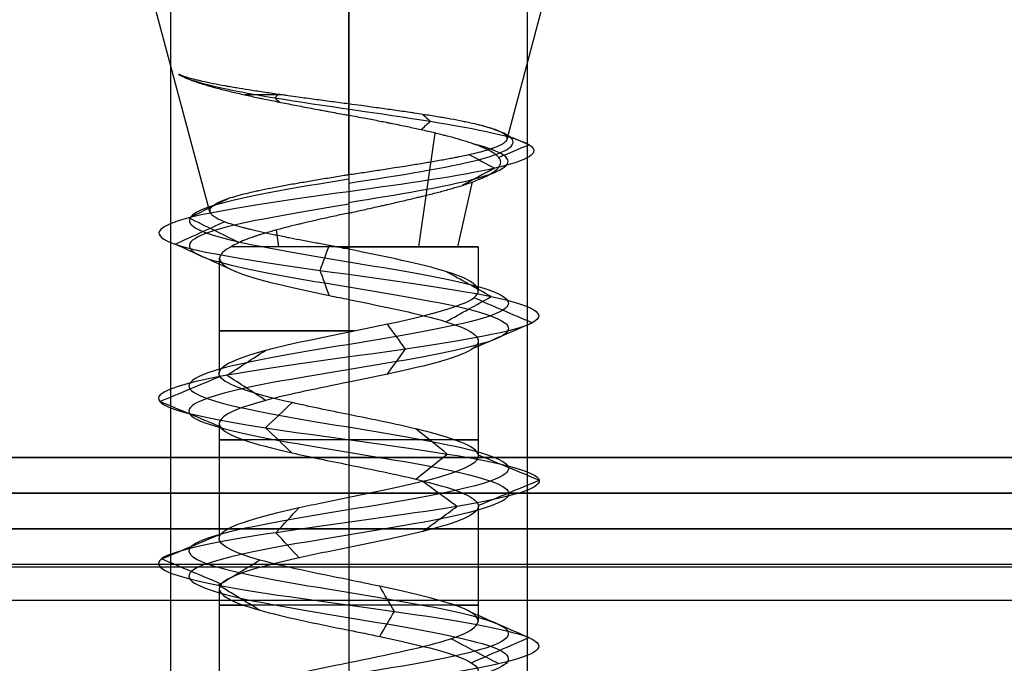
# Model space of a CAD drawing. Header units: millimetres. Extents: x -429 to 422, y -262 to 259.
# Tile 492 of 656: x 232 to 246, y 193 to 202. Entities that reach past the tile are written whole.
import ezdxf

# ---------------------------------------------------------------- set-up
doc = ezdxf.new("R2010")
doc.units = ezdxf.units.MM
doc.layers.add('Default', color=7, linetype='Continuous', true_color=0x000000)

msp = doc.modelspace()

# ---------------------------------------------------------------- linework, layer by layer
at = {"layer": 'Default', "color": 9, "true_color": 0xbebcba}
for p, q in [((234.926, 199.511, 880.822), (234.168, 202.338, 880.822)), ((236.873, 201.024, 883.175), (236.873, 202.338, 883.527)), ((236.873, 200.034, 878.735), (236.873, 202.338, 878.118)), ((239.092, 200.528, 880.822), (239.577, 202.338, 880.822)), ((237.853, 199.021, 882.351), (238.083, 200.616, 882.711)), ((238.401, 199.021, 879.842), (238.606, 199.93, 879.711)), ((235.893, 199.021, 879.293), (235.859, 199.257, 879.24)), ((236.873, 199.021, 879.006), (236.873, 197.829, 879.006)), ((238.688, 199.021, 880.822), (238.688, 198.408, 880.822)), ((235.057, 198.862, 880.822), (235.057, 197.247, 880.822)), ((238.688, 197.702, 880.822), (238.688, 196.089, 880.822)), ((236.873, 197.123, 879.008), (236.873, 195.51, 879.01)), ((235.057, 196.544, 880.822), (235.057, 194.932, 880.822)), ((238.688, 195.385, 880.822), (238.688, 193.771, 880.822)), ((236.873, 194.806, 879.01), (236.873, 193.192, 879.003)), ((235.057, 194.227, 880.822), (235.057, 192.612, 880.822))]:
    msp.add_line(p, q, dxfattribs=at)
at = {"layer": 'Default'}
for p, q in [((420.873, 195.065, 772.822), (-427.127, 195.065, 772.822)), ((-427.127, 195.065, 1342.822), (420.873, 195.065, 1342.822)), ((420.873, 195.065, 1057.822), (-427.127, 195.065, 1057.822)), ((79.373, 195.065, 880.822), (234.373, 195.065, 880.822)), ((239.373, 195.065, 880.822), (394.373, 195.065, 880.822)), ((420.873, 194.565, 885.322), (-427.127, 194.565, 885.322))]:
    msp.add_line(p, q, dxfattribs=at)
at = {"layer": 'Default', "color": 9, "true_color": 0xbebcba, "extrusion": (0, -1, 0)}
msp.add_arc((236.873, 880.822, -201.152), 2.387, 113.1162, 127.6841, dxfattribs=at)
at = {"layer": 'Default', "color": 9, "true_color": 0xbebcba, "extrusion": (0, 1, 0)}
for centre, start, end in [((-236.873, 880.822, 199.021), 180, 335.3238), ((-236.873, 880.822, 199.021), 84.6762, 90), ((-236.873, 880.822, 199.021), 90, 180), ((-236.873, 880.822, 197.845), 267.4438, 90), ((-236.873, 880.822, 196.317), 270, 35.2408), ((-236.873, 880.822, 196.317), 144.5768, 270), ((-236.873, 880.822, 193.999), 270, 35.4846), ((-236.873, 880.822, 193.999), 144.6945, 270)]:
    msp.add_arc(centre, 1.816, start, end, dxfattribs=at)
at = {"layer": 'Default'}
for points in [[(234.373, 208.065, 880.822), (234.373, 201.565, 880.822), (234.373, 195.065, 880.822)], [(236.873, 208.065, 883.322), (236.873, 201.565, 883.322), (236.873, 195.065, 883.322)], [(236.873, 208.065, 878.322), (236.873, 201.565, 878.322), (236.873, 195.065, 878.322)], [(239.373, 208.065, 880.822), (239.373, 201.565, 880.822), (239.373, 195.065, 880.822)], [(-427.127, 196.065, 1343.822), (-3.127, 196.065, 1343.822), (420.873, 196.065, 1343.822)], [(420.873, 196.065, 771.822), (-3.127, 196.065, 771.822), (-427.127, 196.065, 771.822)], [(-427.127, 195.565, 1343.322), (-3.127, 195.565, 1343.322), (420.873, 195.565, 1343.322)], [(420.873, 195.565, 772.322), (-3.127, 195.565, 772.322), (-427.127, 195.565, 772.322)], [(420.873, 195.065, 884.822), (-3.127, 195.065, 884.822), (-427.127, 195.065, 884.822)], [(-427.127, 195.065, 876.822), (-3.127, 195.065, 876.822), (420.873, 195.065, 876.822)], [(411.873, 195.065, 771.822), (-3.127, 195.065, 771.822), (-418.127, 195.065, 771.822)], [(411.873, 195.065, 780.822), (-3.127, 195.065, 780.822), (-418.127, 195.065, 780.822)], [(411.873, 195.065, 780.822), (-3.127, 195.065, 780.822), (-418.127, 195.065, 780.822)], [(411.873, 195.065, 873.822), (-3.127, 195.065, 873.822), (-418.127, 195.065, 873.822)], [(411.873, 195.065, 827.322), (-3.127, 195.065, 827.322), (-418.127, 195.065, 827.322)], [(286.423, 195.065, 776.322), (207.127, 195.065, 776.322), (127.831, 195.065, 776.322)], [(234.373, 195.065, 880.822), (234.373, 172.565, 880.822), (234.373, 150.065, 880.822)], [(236.873, 195.065, 883.322), (236.873, 172.565, 883.322), (236.873, 150.065, 883.322)], [(236.873, 195.065, 878.322), (236.873, 172.565, 878.322), (236.873, 150.065, 878.322)], [(239.373, 195.065, 880.822), (239.373, 172.565, 880.822), (239.373, 150.065, 880.822)], [(411.873, 194.531, 771.822), (-3.127, 194.531, 771.822), (-418.127, 194.531, 771.822)], [(411.873, 194.531, 780.822), (-3.127, 194.531, 780.822), (-418.127, 194.531, 780.822)], [(-427.127, 194.065, 885.822), (-3.127, 194.065, 885.822), (420.873, 194.065, 885.822)]]:
    msp.add_open_spline(points, degree=2, dxfattribs=at)
at = {"layer": 'Default', "color": 9, "true_color": 0xbebcba}
for points, knots in [([(234.487, 201.439, 881.438), (234.51, 201.426, 881.513), (234.537, 201.412, 881.586), (234.567, 201.398, 881.659), (234.599, 201.383, 881.733), (234.634, 201.369, 881.806), (234.673, 201.355, 881.877), (234.712, 201.34, 881.949), (234.755, 201.325, 882.019), (234.801, 201.311, 882.086), (234.835, 201.3, 882.136), (234.87, 201.289, 882.184), (234.907, 201.279, 882.231), (234.92, 201.275, 882.246), (234.932, 201.271, 882.262), (234.945, 201.268, 882.278), (234.953, 201.266, 882.287), (234.961, 201.263, 882.296), (234.969, 201.261, 882.305), (235.021, 201.247, 882.366), (235.076, 201.232, 882.425), (235.134, 201.218, 882.48), (235.192, 201.203, 882.536), (235.252, 201.189, 882.588), (235.315, 201.174, 882.638), (235.377, 201.16, 882.687), (235.441, 201.145, 882.732), (235.508, 201.131, 882.775), (235.538, 201.124, 882.795), (235.569, 201.118, 882.813), (235.601, 201.111, 882.832), (235.62, 201.107, 882.842), (235.638, 201.103, 882.853), (235.657, 201.099, 882.863), (235.67, 201.096, 882.87), (235.683, 201.094, 882.877), (235.696, 201.091, 882.883), (235.761, 201.078, 882.917), (235.827, 201.064, 882.947), (235.895, 201.051, 882.974), (235.967, 201.036, 883.002), (236.04, 201.022, 883.027), (236.114, 201.008, 883.047), (236.19, 200.993, 883.069), (236.267, 200.978, 883.086), (236.345, 200.964, 883.1), (236.389, 200.955, 883.107), (236.432, 200.947, 883.113), (236.476, 200.939, 883.118), (236.502, 200.934, 883.121), (236.528, 200.929, 883.124), (236.555, 200.924, 883.126), (236.564, 200.922, 883.127), (236.574, 200.92, 883.128), (236.584, 200.919, 883.128), (236.662, 200.904, 883.134), (236.74, 200.89, 883.135), (236.817, 200.875, 883.133), (236.835, 200.872, 883.133), (236.853, 200.868, 883.132), (236.873, 200.864, 883.132)], [-4.145818, -4.145818, -4.145818, -4.145818, -3.836571, -3.836571, -3.836571, -3.516721, -3.516721, -3.516721, -3.19456, -3.19456, -3.19456, -2.958659, -2.958659, -2.958659, -2.879417, -2.879417, -2.879417, -2.831762, -2.831762, -2.831762, -2.514562, -2.514562, -2.514562, -2.198864, -2.198864, -2.198864, -1.887719, -1.887719, -1.887719, -1.744247, -1.744247, -1.744247, -1.65928, -1.65928, -1.65928, -1.601489, -1.601489, -1.601489, -1.313839, -1.313839, -1.313839, -1.009245, -1.009245, -1.009245, -0.696967, -0.696967, -0.696967, -0.523376, -0.523376, -0.523376, -0.419215, -0.419215, -0.419215, -0.380247, -0.380247, -0.380247, -0.073117, -0.073117, -0.073117, 0, 0, 0, 0]), ([(236.873, 201.024, 883.175), (236.871, 201.024, 883.174), (236.87, 201.024, 883.174), (236.869, 201.024, 883.174), (236.789, 201.035, 883.177), (236.709, 201.046, 883.175), (236.63, 201.056, 883.17), (236.55, 201.067, 883.165), (236.471, 201.077, 883.156), (236.392, 201.088, 883.144), (236.315, 201.098, 883.131), (236.238, 201.109, 883.115), (236.163, 201.119, 883.094), (236.115, 201.126, 883.082), (236.068, 201.132, 883.067), (236.021, 201.139, 883.052), (236.001, 201.142, 883.045), (235.981, 201.145, 883.038), (235.96, 201.147, 883.03), (235.948, 201.149, 883.026), (235.936, 201.151, 883.021), (235.925, 201.152, 883.017), (235.911, 201.154, 883.011), (235.897, 201.156, 883.006), (235.883, 201.158, 883), (235.811, 201.169, 882.97), (235.741, 201.179, 882.937), (235.672, 201.189, 882.9), (235.602, 201.2, 882.862), (235.534, 201.21, 882.821), (235.467, 201.221, 882.776), (235.41, 201.23, 882.736), (235.353, 201.239, 882.694), (235.299, 201.248, 882.65), (235.271, 201.253, 882.627), (235.243, 201.258, 882.604), (235.216, 201.262, 882.58), (235.2, 201.265, 882.565), (235.183, 201.268, 882.55), (235.167, 201.271, 882.535), (235.157, 201.273, 882.525), (235.147, 201.275, 882.516), (235.138, 201.276, 882.507), (235.079, 201.287, 882.45), (235.024, 201.298, 882.391), (234.971, 201.308, 882.328), (234.916, 201.319, 882.264), (234.864, 201.33, 882.196), (234.816, 201.341, 882.126), (234.801, 201.344, 882.104), (234.787, 201.348, 882.083), (234.773, 201.351, 882.061), (234.761, 201.354, 882.043), (234.75, 201.357, 882.025), (234.739, 201.359, 882.007), (234.697, 201.37, 881.937), (234.658, 201.38, 881.864), (234.622, 201.391, 881.791), (234.588, 201.401, 881.718), (234.557, 201.411, 881.645), (234.53, 201.422, 881.569), (234.514, 201.428, 881.526), (234.5, 201.433, 881.482), (234.487, 201.439, 881.438)], [-4.147836, -4.147836, -4.147836, -4.147836, -4.143142, -4.143142, -4.143142, -3.830207, -3.830207, -3.830207, -3.518241, -3.518241, -3.518241, -3.211204, -3.211204, -3.211204, -3.018406, -3.018406, -3.018406, -2.93403, -2.93403, -2.93403, -2.883995, -2.883995, -2.883995, -2.825511, -2.825511, -2.825511, -2.520907, -2.520907, -2.520907, -2.207682, -2.207682, -2.207682, -1.933053, -1.933053, -1.933053, -1.791441, -1.791441, -1.791441, -1.704077, -1.704077, -1.704077, -1.652038, -1.652038, -1.652038, -1.332918, -1.332918, -1.332918, -0.999628, -0.999628, -0.999628, -0.897575, -0.897575, -0.897575, -0.814621, -0.814621, -0.814621, -0.49401, -0.49401, -0.49401, -0.18083, -0.18083, -0.18083, 0, 0, 0, 0]), ([(239.092, 200.528, 880.822), (239.093, 200.53, 880.832), (239.093, 200.531, 880.842), (239.093, 200.532, 880.851), (239.096, 200.543, 880.928), (239.094, 200.554, 881.004), (239.089, 200.565, 881.08), (239.084, 200.575, 881.152), (239.075, 200.585, 881.225), (239.062, 200.596, 881.296), (239.049, 200.606, 881.371), (239.032, 200.617, 881.444), (239.011, 200.627, 881.517), (239.001, 200.633, 881.553), (238.989, 200.638, 881.589), (238.977, 200.643, 881.624), (238.971, 200.646, 881.641), (238.965, 200.648, 881.658), (238.959, 200.651, 881.675), (238.955, 200.652, 881.686), (238.951, 200.654, 881.697), (238.946, 200.656, 881.707), (238.919, 200.666, 881.778), (238.887, 200.677, 881.848), (238.852, 200.688, 881.916), (238.817, 200.698, 881.985), (238.778, 200.709, 882.052), (238.737, 200.72, 882.117), (238.695, 200.73, 882.182), (238.65, 200.741, 882.245), (238.602, 200.752, 882.306), (238.578, 200.757, 882.335), (238.554, 200.762, 882.365), (238.529, 200.767, 882.393), (238.517, 200.77, 882.407), (238.505, 200.772, 882.42), (238.493, 200.775, 882.433), (238.485, 200.776, 882.441), (238.478, 200.778, 882.449), (238.47, 200.779, 882.458), (238.416, 200.79, 882.515), (238.36, 200.801, 882.569), (238.301, 200.812, 882.62), (238.241, 200.823, 882.672), (238.178, 200.833, 882.721), (238.114, 200.844, 882.766), (238.049, 200.855, 882.812), (237.982, 200.866, 882.853), (237.912, 200.877, 882.892), (237.873, 200.883, 882.913), (237.832, 200.889, 882.934), (237.791, 200.895, 882.953), (237.781, 200.897, 882.958), (237.771, 200.898, 882.963), (237.76, 200.9, 882.967), (237.75, 200.901, 882.972), (237.739, 200.903, 882.977), (237.729, 200.904, 882.981), (237.658, 200.915, 883.012), (237.585, 200.925, 883.039), (237.511, 200.936, 883.063), (237.437, 200.947, 883.086), (237.361, 200.957, 883.106), (237.284, 200.968, 883.122), (237.206, 200.978, 883.138), (237.128, 200.989, 883.151), (237.05, 201, 883.159), (236.991, 201.007, 883.166), (236.932, 201.015, 883.17), (236.873, 201.024, 883.175)], [4.427155, 4.427155, 4.427155, 4.427155, 4.465455, 4.465455, 4.465455, 4.763943, 4.763943, 4.763943, 5.049779, 5.049779, 5.049779, 5.345905, 5.345905, 5.345905, 5.493009, 5.493009, 5.493009, 5.563345, 5.563345, 5.563345, 5.608544, 5.608544, 5.608544, 5.908181, 5.908181, 5.908181, 6.211351, 6.211351, 6.211351, 6.514458, 6.514458, 6.514458, 6.66363, 6.66363, 6.66363, 6.73349, 6.73349, 6.73349, 6.777165, 6.777165, 6.777165, 7.084233, 7.084233, 7.084233, 7.394571, 7.394571, 7.394571, 7.704545, 7.704545, 7.704545, 7.881674, 7.881674, 7.881674, 7.926484, 7.926484, 7.926484, 7.971096, 7.971096, 7.971096, 8.274718, 8.274718, 8.274718, 8.582594, 8.582594, 8.582594, 8.89231, 8.89231, 8.89231, 9.124255, 9.124255, 9.124255, 9.124255]), ([(236.873, 199.494, 878.88), (236.892, 199.499, 878.878), (236.91, 199.503, 878.878), (236.929, 199.507, 878.877), (236.997, 199.522, 878.875), (237.065, 199.537, 878.877), (237.132, 199.552, 878.882), (237.201, 199.568, 878.887), (237.269, 199.583, 878.897), (237.337, 199.598, 878.909), (237.349, 199.601, 878.911), (237.362, 199.604, 878.914), (237.374, 199.607, 878.917), (237.394, 199.611, 878.92), (237.413, 199.615, 878.925), (237.432, 199.62, 878.929), (237.493, 199.633, 878.944), (237.553, 199.647, 878.961), (237.613, 199.661, 878.981), (237.679, 199.676, 879.003), (237.745, 199.692, 879.029), (237.809, 199.707, 879.058), (237.82, 199.709, 879.063), (237.831, 199.712, 879.069), (237.842, 199.715, 879.074), (237.864, 199.72, 879.084), (237.885, 199.725, 879.095), (237.907, 199.731, 879.106), (237.931, 199.737, 879.119), (237.956, 199.742, 879.132), (237.979, 199.748, 879.146), (238.041, 199.764, 879.181), (238.101, 199.779, 879.219), (238.158, 199.794, 879.261), (238.215, 199.809, 879.302), (238.27, 199.825, 879.346), (238.323, 199.84, 879.393), (238.373, 199.854, 879.438), (238.422, 199.869, 879.486), (238.467, 199.883, 879.536), (238.475, 199.886, 879.545), (238.483, 199.888, 879.554), (238.491, 199.891, 879.563), (238.504, 199.895, 879.578), (238.517, 199.899, 879.593), (238.529, 199.903, 879.608), (238.549, 199.91, 879.632), (238.568, 199.917, 879.657), (238.587, 199.923, 879.682), (238.625, 199.937, 879.732), (238.66, 199.95, 879.784), (238.692, 199.963, 879.838), (238.729, 199.978, 879.899), (238.763, 199.993, 879.962), (238.794, 200.008, 880.027), (238.825, 200.023, 880.092), (238.852, 200.038, 880.159), (238.877, 200.054, 880.228), (238.881, 200.056, 880.238), (238.884, 200.058, 880.249), (238.888, 200.061, 880.26), (238.891, 200.063, 880.27), (238.895, 200.065, 880.28), (238.898, 200.067, 880.29), (238.911, 200.076, 880.33), (238.922, 200.085, 880.37), (238.933, 200.093, 880.411), (238.951, 200.108, 880.482), (238.966, 200.123, 880.554), (238.977, 200.139, 880.626), (238.989, 200.154, 880.699), (238.996, 200.169, 880.772), (239, 200.184, 880.845), (239.004, 200.198, 880.917), (239.004, 200.213, 880.989), (239, 200.228, 881.062), (239, 200.23, 881.071), (238.999, 200.232, 881.081), (238.998, 200.234, 881.091), (238.997, 200.239, 881.115), (238.995, 200.243, 881.138), (238.992, 200.248, 881.162), (238.989, 200.256, 881.201), (238.984, 200.264, 881.24), (238.977, 200.272, 881.278), (238.967, 200.285, 881.343), (238.954, 200.299, 881.407), (238.937, 200.312, 881.471), (238.919, 200.327, 881.542), (238.897, 200.341, 881.611), (238.871, 200.356, 881.68), (238.845, 200.371, 881.749), (238.815, 200.386, 881.818), (238.782, 200.401, 881.885), (238.775, 200.404, 881.899), (238.768, 200.407, 881.913), (238.761, 200.41, 881.927), (238.753, 200.413, 881.94), (238.746, 200.416, 881.954), (238.739, 200.419, 881.968), (238.722, 200.426, 881.998), (238.704, 200.433, 882.029), (238.686, 200.44, 882.059), (238.647, 200.455, 882.123), (238.604, 200.47, 882.186), (238.558, 200.485, 882.246), (238.513, 200.5, 882.307), (238.464, 200.514, 882.365), (238.412, 200.529, 882.421), (238.361, 200.544, 882.476), (238.308, 200.559, 882.528), (238.251, 200.573, 882.578), (238.243, 200.575, 882.586), (238.234, 200.578, 882.593), (238.226, 200.58, 882.6), (238.206, 200.585, 882.618), (238.185, 200.59, 882.635), (238.165, 200.595, 882.651), (238.136, 200.602, 882.674), (238.107, 200.609, 882.696), (238.078, 200.617, 882.717), (238.016, 200.631, 882.761), (237.952, 200.646, 882.802), (237.886, 200.661, 882.84), (237.825, 200.674, 882.875), (237.762, 200.688, 882.907), (237.698, 200.702, 882.935), (237.628, 200.716, 882.966), (237.557, 200.731, 882.994), (237.484, 200.746, 883.017), (237.472, 200.748, 883.021), (237.461, 200.75, 883.025), (237.45, 200.752, 883.028), (237.433, 200.756, 883.033), (237.417, 200.759, 883.038), (237.4, 200.762, 883.043), (237.37, 200.768, 883.051), (237.34, 200.774, 883.059), (237.31, 200.78, 883.067), (237.242, 200.793, 883.083), (237.174, 200.806, 883.096), (237.106, 200.819, 883.106), (237.029, 200.834, 883.118), (236.951, 200.849, 883.126), (236.873, 200.864, 883.132)], [0, 0, 0, 0, 0.075342, 0.075342, 0.075342, 0.344204, 0.344204, 0.344204, 0.618535, 0.618535, 0.618535, 0.669032, 0.669032, 0.669032, 0.747519, 0.747519, 0.747519, 0.996933, 0.996933, 0.996933, 1.275935, 1.275935, 1.275935, 1.32422, 1.32422, 1.32422, 1.420637, 1.420637, 1.420637, 1.530012, 1.530012, 1.530012, 1.811672, 1.811672, 1.811672, 2.091163, 2.091163, 2.091163, 2.360831, 2.360831, 2.360831, 2.408668, 2.408668, 2.408668, 2.485793, 2.485793, 2.485793, 2.610572, 2.610572, 2.610572, 2.860012, 2.860012, 2.860012, 3.144007, 3.144007, 3.144007, 3.430966, 3.430966, 3.430966, 3.475565, 3.475565, 3.475565, 3.518101, 3.518101, 3.518101, 3.684252, 3.684252, 3.684252, 3.975423, 3.975423, 3.975423, 4.266036, 4.266036, 4.266036, 4.55221, 4.55221, 4.55221, 4.591115, 4.591115, 4.591115, 4.685214, 4.685214, 4.685214, 4.839976, 4.839976, 4.839976, 5.100087, 5.100087, 5.100087, 5.389582, 5.389582, 5.389582, 5.68481, 5.68481, 5.68481, 5.746727, 5.746727, 5.746727, 5.80812, 5.80812, 5.80812, 5.946963, 5.946963, 5.946963, 6.246308, 6.246308, 6.246308, 6.546509, 6.546509, 6.546509, 6.843548, 6.843548, 6.843548, 6.888461, 6.888461, 6.888461, 6.99315, 6.99315, 6.99315, 7.136666, 7.136666, 7.136666, 7.437243, 7.437243, 7.437243, 7.716131, 7.716131, 7.716131, 8.01821, 8.01821, 8.01821, 8.065333, 8.065333, 8.065333, 8.132993, 8.132993, 8.132993, 8.256513, 8.256513, 8.256513, 8.530133, 8.530133, 8.530133, 8.839684, 8.839684, 8.839684, 8.839684]), ([(236.873, 199.914, 878.446), (237.579, 200.023, 878.459), (238.958, 200.243, 879.156), (239.355, 200.517, 881.017), (238.884, 200.681, 881.948), (238.673, 200.736, 882.211)], [0, 0, 0, 0, 0.891985, 1.78397, 2.228072, 2.228072, 2.228072, 2.228072]), ([(236.873, 200.034, 878.735), (236.943, 200.044, 878.732), (237.014, 200.055, 878.733), (237.084, 200.065, 878.738), (237.156, 200.076, 878.742), (237.228, 200.087, 878.751), (237.3, 200.098, 878.763), (237.372, 200.109, 878.776), (237.443, 200.12, 878.792), (237.513, 200.131, 878.811), (237.564, 200.139, 878.825), (237.613, 200.146, 878.841), (237.662, 200.154, 878.859), (237.677, 200.156, 878.864), (237.691, 200.159, 878.869), (237.706, 200.161, 878.875), (237.775, 200.172, 878.901), (237.842, 200.183, 878.931), (237.908, 200.194, 878.964), (237.974, 200.205, 878.997), (238.038, 200.215, 879.033), (238.1, 200.226, 879.073), (238.161, 200.237, 879.112), (238.221, 200.248, 879.154), (238.278, 200.258, 879.198), (238.303, 200.263, 879.218), (238.328, 200.268, 879.239), (238.352, 200.272, 879.26), (238.367, 200.275, 879.273), (238.383, 200.278, 879.286), (238.397, 200.281, 879.3), (238.406, 200.283, 879.307), (238.414, 200.284, 879.315), (238.422, 200.286, 879.322), (238.469, 200.296, 879.367), (238.514, 200.305, 879.414), (238.557, 200.315, 879.463), (238.605, 200.325, 879.518), (238.65, 200.336, 879.576), (238.692, 200.347, 879.635), (238.734, 200.357, 879.694), (238.772, 200.368, 879.756), (238.808, 200.378, 879.819), (238.824, 200.383, 879.848), (238.84, 200.388, 879.878), (238.855, 200.393, 879.908), (238.864, 200.396, 879.927), (238.873, 200.399, 879.946), (238.882, 200.402, 879.965), (238.889, 200.404, 879.979), (238.895, 200.406, 879.994), (238.902, 200.408, 880.008), (238.932, 200.419, 880.077), (238.959, 200.43, 880.147), (238.982, 200.441, 880.218), (239.005, 200.452, 880.291), (239.025, 200.462, 880.364), (239.042, 200.473, 880.438), (239.057, 200.484, 880.508), (239.069, 200.494, 880.579), (239.078, 200.504, 880.651), (239.085, 200.512, 880.707), (239.09, 200.52, 880.764), (239.092, 200.528, 880.82), (239.092, 200.528, 880.821), (239.092, 200.528, 880.822), (239.092, 200.528, 880.822)], [-9.124255, -9.124255, -9.124255, -9.124255, -8.847521, -8.847521, -8.847521, -8.562669, -8.562669, -8.562669, -8.275865, -8.275865, -8.275865, -8.071348, -8.071348, -8.071348, -8.01094, -8.01094, -8.01094, -7.721153, -7.721153, -7.721153, -7.432151, -7.432151, -7.432151, -7.147631, -7.147631, -7.147631, -7.021369, -7.021369, -7.021369, -6.942199, -6.942199, -6.942199, -6.899099, -6.899099, -6.899099, -6.642862, -6.642862, -6.642862, -6.35711, -6.35711, -6.35711, -6.072963, -6.072963, -6.072963, -5.941257, -5.941257, -5.941257, -5.858091, -5.858091, -5.858091, -5.797194, -5.797194, -5.797194, -5.502003, -5.502003, -5.502003, -5.204528, -5.204528, -5.204528, -4.921746, -4.921746, -4.921746, -4.69943, -4.69943, -4.69943, -4.6971, -4.6971, -4.6971, -4.6971]), ([(236.873, 199.644, 878.518), (237.558, 199.754, 878.531), (238.894, 199.973, 879.208), (239.277, 200.248, 881.013), (238.819, 200.412, 881.915), (238.613, 200.467, 882.171)], [0, 0, 0, 0, 0.891985, 1.78397, 2.23018, 2.23018, 2.23018, 2.23018]), ([(236.704, 199.021, 882.63), (236.669, 199.027, 882.631), (236.634, 199.033, 882.629), (236.599, 199.04, 882.625), (236.537, 199.051, 882.619), (236.475, 199.063, 882.609), (236.413, 199.074, 882.596), (236.351, 199.086, 882.582), (236.288, 199.098, 882.565), (236.227, 199.109, 882.545), (236.169, 199.12, 882.526), (236.111, 199.131, 882.503), (236.055, 199.142, 882.478), (236.043, 199.145, 882.473), (236.032, 199.147, 882.468), (236.02, 199.149, 882.462), (236.01, 199.151, 882.457), (235.999, 199.153, 882.452), (235.988, 199.156, 882.447), (235.929, 199.167, 882.418), (235.871, 199.179, 882.385), (235.815, 199.191, 882.35), (235.758, 199.203, 882.315), (235.703, 199.215, 882.276), (235.65, 199.227, 882.235), (235.596, 199.239, 882.193), (235.544, 199.251, 882.147), (235.495, 199.263, 882.1), (235.476, 199.268, 882.081), (235.457, 199.272, 882.063), (235.439, 199.277, 882.044), (235.432, 199.279, 882.036), (235.425, 199.28, 882.029), (235.418, 199.282, 882.021), (235.41, 199.284, 882.013), (235.403, 199.286, 882.005), (235.396, 199.288, 881.997), (235.35, 199.3, 881.946), (235.308, 199.312, 881.893), (235.269, 199.324, 881.838), (235.23, 199.335, 881.784), (235.194, 199.347, 881.728), (235.162, 199.359, 881.67), (235.15, 199.363, 881.649), (235.139, 199.367, 881.628), (235.128, 199.371, 881.607), (235.098, 199.383, 881.548), (235.072, 199.394, 881.487), (235.048, 199.406, 881.425), (235.044, 199.408, 881.412), (235.039, 199.41, 881.4), (235.035, 199.413, 881.388), (235.032, 199.414, 881.379), (235.029, 199.416, 881.37), (235.026, 199.417, 881.362), (235.005, 199.429, 881.299), (234.988, 199.44, 881.236), (234.974, 199.451, 881.172), (234.959, 199.463, 881.105), (234.948, 199.475, 881.037), (234.94, 199.487, 880.97), (234.932, 199.498, 880.901), (234.928, 199.51, 880.832), (234.927, 199.522, 880.763), (234.927, 199.526, 880.735), (234.927, 199.531, 880.707), (234.928, 199.536, 880.679), (234.928, 199.538, 880.666), (234.929, 199.54, 880.653), (234.929, 199.543, 880.64), (234.93, 199.545, 880.628), (234.931, 199.547, 880.615), (234.931, 199.549, 880.603), (234.936, 199.561, 880.534), (234.944, 199.572, 880.464), (234.956, 199.584, 880.396), (234.967, 199.596, 880.327), (234.982, 199.607, 880.259), (235.001, 199.619, 880.192), (235.019, 199.631, 880.126), (235.04, 199.642, 880.061), (235.065, 199.654, 879.997), (235.075, 199.658, 879.973), (235.085, 199.662, 879.949), (235.096, 199.667, 879.925), (235.102, 199.669, 879.91), (235.109, 199.672, 879.896), (235.115, 199.675, 879.881), (235.12, 199.676, 879.872), (235.124, 199.678, 879.863), (235.129, 199.68, 879.854), (235.148, 199.687, 879.813), (235.17, 199.695, 879.774), (235.192, 199.702, 879.735), (235.226, 199.714, 879.677), (235.263, 199.725, 879.621), (235.303, 199.736, 879.567), (235.344, 199.748, 879.511), (235.388, 199.759, 879.458), (235.435, 199.77, 879.407), (235.481, 199.782, 879.358), (235.529, 199.793, 879.31), (235.58, 199.804, 879.265), (235.59, 199.806, 879.256), (235.601, 199.808, 879.247), (235.611, 199.811, 879.238), (235.665, 199.822, 879.192), (235.721, 199.834, 879.148), (235.779, 199.845, 879.108), (235.838, 199.857, 879.068), (235.899, 199.869, 879.03), (235.962, 199.88, 878.995), (236.024, 199.892, 878.961), (236.088, 199.903, 878.929), (236.154, 199.915, 878.901), (236.165, 199.917, 878.896), (236.176, 199.919, 878.892), (236.188, 199.921, 878.887), (236.255, 199.932, 878.859), (236.323, 199.944, 878.835), (236.393, 199.956, 878.815), (236.462, 199.967, 878.795), (236.531, 199.979, 878.778), (236.602, 199.99, 878.765), (236.671, 200.001, 878.753), (236.74, 200.013, 878.744), (236.81, 200.024, 878.739), (236.831, 200.027, 878.737), (236.852, 200.03, 878.736), (236.873, 200.034, 878.735)], [-7.818365, -7.818365, -7.818365, -7.818365, -7.679716, -7.679716, -7.679716, -7.432427, -7.432427, -7.432427, -7.178242, -7.178242, -7.178242, -6.93508, -6.93508, -6.93508, -6.885083, -6.885083, -6.885083, -6.838119, -6.838119, -6.838119, -6.576876, -6.576876, -6.576876, -6.31245, -6.31245, -6.31245, -6.041448, -6.041448, -6.041448, -5.937888, -5.937888, -5.937888, -5.897046, -5.897046, -5.897046, -5.85377, -5.85377, -5.85377, -5.586514, -5.586514, -5.586514, -5.324332, -5.324332, -5.324332, -5.231387, -5.231387, -5.231387, -4.96897, -4.96897, -4.96897, -4.917172, -4.917172, -4.917172, -4.881431, -4.881431, -4.881431, -4.62208, -4.62208, -4.62208, -4.352964, -4.352964, -4.352964, -4.081141, -4.081141, -4.081141, -3.970926, -3.970926, -3.970926, -3.919207, -3.919207, -3.919207, -3.871252, -3.871252, -3.871252, -3.596982, -3.596982, -3.596982, -3.322886, -3.322886, -3.322886, -3.053428, -3.053428, -3.053428, -2.950047, -2.950047, -2.950047, -2.887573, -2.887573, -2.887573, -2.847408, -2.847408, -2.847408, -2.670707, -2.670707, -2.670707, -2.405793, -2.405793, -2.405793, -2.134212, -2.134212, -2.134212, -1.868348, -1.868348, -1.868348, -1.81294, -1.81294, -1.81294, -1.53466, -1.53466, -1.53466, -1.25324, -1.25324, -1.25324, -0.972478, -0.972478, -0.972478, -0.924484, -0.924484, -0.924484, -0.63955, -0.63955, -0.63955, -0.357143, -0.357143, -0.357143, -0.081929, -0.081929, -0.081929, 0, 0, 0, 0]), ([(236.873, 199.494, 878.88), (236.807, 199.48, 878.883), (236.741, 199.466, 878.891), (236.677, 199.452, 878.902), (236.607, 199.437, 878.913), (236.539, 199.422, 878.929), (236.471, 199.407, 878.948), (236.412, 199.394, 878.965), (236.354, 199.38, 878.985), (236.296, 199.367, 879.007), (236.269, 199.361, 879.018), (236.242, 199.354, 879.029), (236.216, 199.348, 879.04), (236.196, 199.343, 879.049), (236.176, 199.338, 879.059), (236.156, 199.334, 879.068), (236.144, 199.331, 879.074), (236.132, 199.328, 879.08), (236.12, 199.325, 879.086), (236.06, 199.31, 879.116), (236.002, 199.296, 879.15), (235.946, 199.281, 879.186), (235.889, 199.266, 879.222), (235.835, 199.252, 879.261), (235.783, 199.237, 879.303), (235.738, 199.224, 879.339), (235.694, 199.211, 879.377), (235.652, 199.198, 879.418), (235.635, 199.193, 879.434), (235.619, 199.188, 879.45), (235.602, 199.183, 879.467), (235.595, 199.18, 879.474), (235.589, 199.178, 879.482), (235.582, 199.176, 879.489), (235.575, 199.174, 879.497), (235.568, 199.171, 879.504), (235.561, 199.169, 879.512), (235.517, 199.154, 879.56), (235.476, 199.14, 879.611), (235.438, 199.125, 879.663), (235.4, 199.11, 879.716), (235.365, 199.096, 879.771), (235.333, 199.081, 879.827), (235.301, 199.066, 879.884), (235.273, 199.051, 879.943), (235.247, 199.036, 880.004), (235.239, 199.031, 880.024), (235.231, 199.026, 880.043), (235.223, 199.021, 880.064)], [-2.842691, -2.842691, -2.842691, -2.842691, -2.581519, -2.581519, -2.581519, -2.302238, -2.302238, -2.302238, -2.057603, -2.057603, -2.057603, -1.942403, -1.942403, -1.942403, -1.854962, -1.854962, -1.854962, -1.802464, -1.802464, -1.802464, -1.535376, -1.535376, -1.535376, -1.269797, -1.269797, -1.269797, -1.038664, -1.038664, -1.038664, -0.945671, -0.945671, -0.945671, -0.905994, -0.905994, -0.905994, -0.864777, -0.864777, -0.864777, -0.60573, -0.60573, -0.60573, -0.34739, -0.34739, -0.34739, -0.086463, -0.086463, -0.086463, 0, 0, 0, 0]), ([(235.223, 199.021, 880.064), (235.012, 198.916, 880.533), (234.995, 198.689, 881.763), (236.089, 198.443, 882.592), (236.781, 198.301, 882.639), (236.873, 198.283, 882.638)], [-5.139643, -5.139643, -5.139643, -5.139643, -2.949561, -0.387805, 0, 0, 0, 0]), ([(238.688, 198.408, 880.822), (238.684, 198.497, 881.261), (238.523, 198.586, 881.701), (238.234, 198.675, 882.028), (237.896, 198.779, 882.409), (237.383, 198.883, 882.634), (236.873, 198.987, 882.638)], [-3.889128, -3.889128, -3.889128, -3.889128, -2.084324, -2.084324, -2.084324, 0, 0, 0, 0]), ([(236.873, 196.669, 882.638), (236.597, 196.724, 882.639), (236.322, 196.78, 882.58), (236.077, 196.836, 882.46), (235.537, 196.959, 882.197), (235.14, 197.081, 881.64), (235.067, 197.204, 881.043), (234.995, 197.326, 880.447), (235.247, 197.449, 879.811), (235.708, 197.572, 879.426), (236.17, 197.694, 879.041), (236.84, 197.817, 878.908), (237.414, 197.939, 879.086), (237.987, 198.062, 879.265), (238.464, 198.184, 879.755), (238.625, 198.307, 880.334), (238.669, 198.341, 880.492), (238.69, 198.374, 880.657), (238.688, 198.408, 880.822)], [-15.608782, -15.608782, -15.608782, -15.608782, -14.513515, -14.513515, -14.513515, -12.027044, -12.027044, -12.027044, -9.540542, -9.540542, -9.540542, -7.054719, -7.054719, -7.054719, -4.569483, -4.569483, -4.569483, -3.889128, -3.889128, -3.889128, -3.889128]), ([(236.873, 198.283, 882.638), (237.383, 198.179, 882.634), (238.502, 197.952, 882.143), (238.94, 197.603, 880.246), (237.843, 197.32, 879.116), (237.056, 197.161, 879.007), (236.873, 197.123, 879.008)], [-16.692913, -16.692913, -16.692913, -16.692913, -14.447297, -11.798626, -9.149955, -8.344764, -8.344764, -8.344764, -8.344764]), ([(236.873, 197.123, 879.008), (236.452, 197.038, 879.012), (235.423, 196.83, 879.368), (234.743, 196.5, 881.083), (235.717, 196.199, 882.45), (236.597, 196.02, 882.639), (236.873, 195.965, 882.638)], [-8.344764, -8.344764, -8.344764, -8.344764, -6.501284, -3.852612, -1.203941, 0, 0, 0, 0]), ([(236.873, 195.51, 879.01), (237.239, 195.584, 879.012), (237.607, 195.658, 879.12), (237.906, 195.733, 879.327), (238.4, 195.855, 879.668), (238.709, 195.978, 880.279), (238.691, 196.1, 880.879), (238.673, 196.223, 881.48), (238.328, 196.346, 882.071), (237.814, 196.468, 882.381), (237.533, 196.535, 882.551), (237.203, 196.602, 882.637), (236.873, 196.669, 882.638)], [-7.796772, -7.796772, -7.796772, -7.796772, -6.291562, -6.291562, -6.291562, -3.805314, -3.805314, -3.805314, -1.319095, -1.319095, -1.319095, 0, 0, 0, 0]), ([(236.873, 195.965, 882.638), (237.203, 195.898, 882.637), (238.14, 195.708, 882.393), (239.017, 195.396, 880.889), (238.213, 195.077, 879.299), (237.239, 194.88, 879.012), (236.873, 194.806, 879.01)], [-16.677476, -16.677476, -16.677476, -16.677476, -15.23459, -12.588179, -9.941768, -8.339348, -8.339348, -8.339348, -8.339348]), ([(236.873, 194.351, 882.638), (236.416, 194.444, 882.634), (235.957, 194.536, 882.459), (235.626, 194.629, 882.147), (235.188, 194.752, 881.736), (234.975, 194.874, 881.086), (235.083, 194.997, 880.495), (235.192, 195.12, 879.905), (235.622, 195.242, 879.373), (236.177, 195.365, 879.143), (236.395, 195.413, 879.053), (236.634, 195.462, 879.009), (236.873, 195.51, 879.01)], [-15.598746, -15.598746, -15.598746, -15.598746, -13.74817, -13.74817, -13.74817, -11.262851, -11.262851, -11.262851, -8.777429, -8.777429, -8.777429, -7.796772, -7.796772, -7.796772, -7.796772]), ([(236.873, 194.806, 879.01), (236.634, 194.757, 879.009), (235.791, 194.586, 879.163), (234.762, 194.293, 880.436), (235.35, 193.955, 882.227), (236.416, 193.74, 882.634), (236.873, 193.646, 882.638)], [-8.339348, -8.339348, -8.339348, -8.339348, -7.295358, -4.648947, -2.002536, 0, 0, 0, 0]), ([(236.873, 193.192, 879.003), (237.419, 193.303, 879.007), (237.967, 193.415, 879.27), (238.304, 193.526, 879.7), (238.674, 193.648, 880.173), (238.787, 193.771, 880.847), (238.591, 193.894, 881.415), (238.395, 194.016, 881.983), (237.89, 194.139, 882.444), (237.306, 194.261, 882.588), (237.165, 194.291, 882.623), (237.019, 194.321, 882.639), (236.873, 194.351, 882.638)], [-7.809918, -7.809918, -7.809918, -7.809918, -5.552262, -5.552262, -5.552262, -3.066016, -3.066016, -3.066016, -0.579549, -0.579549, -0.579549, 0, 0, 0, 0]), ([(236.873, 193.646, 882.638), (237.019, 193.617, 882.639), (237.767, 193.464, 882.556), (238.9, 193.19, 881.522), (238.571, 192.833, 879.56), (237.419, 192.599, 879.007), (236.873, 192.488, 879.003)], [-16.735145, -16.735145, -16.735145, -16.735145, -16.091486, -13.436391, -10.781296, -8.369707, -8.369707, -8.369707, -8.369707]), ([(236.873, 192.032, 882.638), (236.836, 192.04, 882.638), (236.8, 192.047, 882.637), (236.763, 192.055, 882.635), (236.164, 192.177, 882.599), (235.584, 192.3, 882.237), (235.289, 192.423, 881.714), (234.993, 192.545, 881.191), (234.983, 192.668, 880.507), (235.262, 192.79, 879.975), (235.541, 192.913, 879.443), (236.109, 193.035, 879.064), (236.708, 193.158, 879.01), (236.762, 193.169, 879.005), (236.817, 193.181, 879.002), (236.873, 193.192, 879.003)], [-15.638496, -15.638496, -15.638496, -15.638496, -15.494179, -15.494179, -15.494179, -13.008298, -13.008298, -13.008298, -10.523023, -10.523023, -10.523023, -8.037877, -8.037877, -8.037877, -7.809918, -7.809918, -7.809918, -7.809918])]:
    msp.add_open_spline(points, degree=3, knots=knots, dxfattribs=at)
for points, degree in [([(234.487, 201.439, 881.438), (234.657, 201.33, 882.15), (235.675, 201.11, 883.421), (238.166, 200.781, 883.427), (239.758, 200.452, 881.461), (239.215, 200.123, 878.948), (237.665, 199.904, 878.17), (236.873, 199.794, 878.156)], 3), ([(235.883, 201.158, 883), (235.868, 201.142, 883.035), (235.852, 201.126, 883.069), (235.836, 201.11, 883.104)], 3), ([(235.836, 201.11, 883.104), (235.856, 201.09, 883.061), (235.875, 201.071, 883.017), (235.895, 201.051, 882.974)], 3), ([(236.873, 200.864, 883.132), (236.873, 200.944, 883.153), (236.873, 201.024, 883.175)], 2), ([(236.873, 200.864, 883.132), (236.873, 199.943, 882.885), (236.873, 199.021, 882.638)], 2), ([(238.016, 200.781, 883.099), (237.973, 200.741, 883.012), (237.93, 200.701, 882.926), (237.886, 200.661, 882.84)], 3), ([(237.912, 200.877, 882.892), (237.947, 200.845, 882.961), (237.982, 200.813, 883.03), (238.016, 200.781, 883.099)], 3), ([(239.062, 200.596, 881.296), (239.175, 200.548, 881.321), (239.289, 200.5, 881.345), (239.402, 200.452, 881.37)], 3), ([(239.402, 200.452, 881.37), (239.26, 200.392, 881.339), (239.119, 200.332, 881.309), (238.977, 200.272, 881.278)], 3), ([(238.557, 200.315, 879.463), (238.678, 200.251, 879.366), (238.798, 200.187, 879.269), (238.918, 200.123, 879.172)], 3), ([(238.918, 200.123, 879.172), (238.768, 200.043, 879.294), (238.618, 199.963, 879.415), (238.467, 199.883, 879.536)], 3), ([(236.873, 199.97, 878.583), (236.128, 199.848, 878.583), (234.653, 199.603, 879.383), (234.458, 199.235, 881.91), (236.475, 198.867, 883.438), (238.853, 198.499, 882.577), (239.422, 198.132, 880.111), (237.66, 197.764, 878.296), (235.178, 197.396, 878.789), (234.245, 197.028, 881.141), (235.714, 196.66, 883.202), (238.242, 196.293, 883.087), (239.518, 195.925, 880.902), (238.376, 195.557, 878.644), (235.86, 195.189, 878.377), (234.269, 194.821, 880.345), (235.059, 194.454, 882.749), (237.506, 194.086, 883.392), (239.374, 193.718, 881.686), (238.956, 193.35, 879.19), (236.633, 192.983, 878.187), (234.529, 192.615, 879.592), (234.567, 192.247, 882.122), (236.713, 191.879, 883.464), (239.004, 191.511, 882.391), (239.347, 191.144, 879.884), (237.428, 190.776, 878.235), (235.001, 190.408, 878.951), (234.285, 190.04, 881.378), (235.934, 189.673, 883.297), (238.441, 189.305, 882.954), (239.514, 188.937, 880.662), (238.173, 188.569, 878.517), (235.643, 188.201, 878.479), (234.237, 187.834, 880.583), (235.24, 187.466, 882.906), (237.736, 187.098, 883.324), (239.442, 186.73, 881.456), (238.8, 186.362, 879.008), (236.396, 185.995, 878.219), (234.428, 185.627, 879.809), (234.695, 185.259, 882.326), (236.953, 184.891, 883.468), (239.137, 184.524, 882.191), (239.252, 184.156, 879.664), (237.192, 183.788, 878.195), (234.84, 183.42, 879.128), (234.346, 183.052, 881.61), (236.162, 182.685, 883.372), (238.628, 182.317, 882.803), (239.489, 181.949, 880.424), (237.959, 181.581, 878.409), (235.436, 181.213, 878.6), (234.226, 180.846, 880.822), (235.436, 180.478, 883.045), (237.959, 180.11, 883.236), (239.489, 179.742, 881.22), (238.628, 179.375, 878.841), (236.162, 179.007, 878.273), (234.346, 178.639, 880.035), (234.84, 178.271, 882.517), (237.192, 177.903, 883.449), (239.252, 177.536, 881.981), (239.137, 177.168, 879.453), (236.953, 176.8, 878.177), (234.695, 176.432, 879.319), (234.428, 176.064, 881.835), (236.396, 175.697, 883.425), (238.8, 175.329, 882.636), (239.442, 174.961, 880.189), (237.736, 174.593, 878.32), (235.24, 174.226, 878.739), (234.237, 173.858, 881.062), (235.643, 173.49, 883.166), (238.173, 173.122, 883.127), (239.514, 172.754, 880.982), (238.441, 172.387, 878.691), (235.934, 172.019, 878.348), (234.285, 171.651, 880.267), (235.001, 171.283, 882.694), (237.428, 170.916, 883.41), (239.347, 170.548, 881.761), (239.004, 170.18, 879.254), (236.713, 169.812, 878.181), (234.567, 169.444, 879.522), (234.529, 169.077, 882.052), (236.633, 168.709, 883.458), (238.956, 168.341, 882.454), (239.374, 167.973, 879.959), (237.506, 167.605, 878.253), (235.059, 167.238, 878.895), (234.269, 166.87, 881.299), (235.86, 166.502, 883.267), (238.376, 166.134, 883), (239.518, 165.767, 880.742), (238.242, 165.399, 878.557), (235.714, 165.031, 878.443), (234.245, 164.663, 880.503), (235.178, 164.295, 882.855), (237.66, 163.928, 883.349), (239.422, 163.56, 881.533), (238.853, 163.192, 879.067), (236.475, 162.824, 878.206), (234.458, 162.456, 879.735), (234.653, 162.089, 882.262), (236.128, 161.843, 883.062), (236.873, 161.721, 883.062)], 3), ([(236.873, 200.034, 878.735), (236.873, 199.914, 878.446), (236.873, 199.794, 878.156)], 2), ([(236.873, 199.794, 878.156), (235.987, 199.671, 878.156), (234.23, 199.426, 879.109), (233.998, 199.058, 882.116), (236.399, 198.691, 883.936), (239.23, 198.323, 882.912), (239.907, 197.955, 879.976), (237.81, 197.587, 877.815), (234.856, 197.219, 878.402), (233.745, 196.852, 881.202), (235.494, 196.484, 883.655), (238.502, 196.116, 883.518), (240.021, 195.748, 880.917), (238.662, 195.381, 878.23), (235.667, 195.013, 877.912), (233.774, 194.645, 880.254), (234.713, 194.277, 883.116), (237.626, 193.909, 883.881), (239.85, 193.542, 881.85), (239.352, 193.174, 878.879), (236.588, 192.806, 877.685), (234.083, 192.438, 879.358), (234.129, 192.07, 882.37), (236.682, 191.703, 883.967), (239.41, 191.335, 882.689), (239.818, 190.967, 879.705), (237.534, 190.599, 877.742), (234.645, 190.232, 878.595), (233.793, 189.864, 881.483), (235.756, 189.496, 883.768), (238.74, 189.128, 883.36), (240.017, 188.76, 880.632), (238.42, 188.393, 878.078), (235.409, 188.025, 878.033), (233.735, 187.657, 880.537), (234.93, 187.289, 883.302), (237.9, 186.921, 883.8), (239.931, 186.554, 881.576), (239.166, 186.186, 878.663), (236.305, 185.818, 877.724), (233.962, 185.45, 879.617), (234.28, 185.083, 882.612), (236.968, 184.715, 883.971), (239.568, 184.347, 882.452), (239.705, 183.979, 879.443), (237.252, 183.611, 877.695), (234.453, 183.244, 878.805), (233.865, 182.876, 881.759), (236.027, 182.508, 883.857), (238.962, 182.14, 883.18), (239.987, 181.772, 880.348), (238.165, 181.405, 877.95), (235.162, 181.037, 878.177), (233.722, 180.669, 880.822), (235.162, 180.301, 883.468), (238.165, 179.934, 883.695), (239.987, 179.566, 881.296), (238.962, 179.198, 878.464), (236.027, 178.83, 877.788), (233.865, 178.462, 879.885), (234.453, 178.095, 882.839), (237.252, 177.727, 883.949), (239.705, 177.359, 882.201), (239.568, 176.991, 879.193), (236.968, 176.624, 877.673), (234.28, 176.256, 879.033), (233.962, 175.888, 882.028), (236.305, 175.52, 883.921), (239.166, 175.152, 882.981), (239.931, 174.785, 880.068), (237.9, 174.417, 877.844), (234.93, 174.049, 878.342), (233.735, 173.681, 881.107), (235.409, 173.313, 883.612), (238.42, 172.946, 883.566), (240.017, 172.578, 881.012), (238.74, 172.21, 878.285), (235.756, 171.842, 877.877), (233.793, 171.475, 880.161), (234.645, 171.107, 883.05), (237.534, 170.739, 883.902), (239.818, 170.371, 881.939), (239.41, 170.003, 878.955), (236.682, 169.636, 877.678), (234.129, 169.268, 879.275), (234.083, 168.9, 882.286), (236.588, 168.532, 883.959), (239.352, 168.164, 882.765), (239.85, 167.797, 879.795), (237.626, 167.429, 877.764), (234.713, 167.061, 878.528), (233.774, 166.693, 881.39), (235.667, 166.326, 883.733), (238.662, 165.958, 883.415), (240.021, 165.59, 880.727), (238.502, 165.222, 878.126), (235.494, 164.854, 877.99), (233.745, 164.487, 880.442), (234.856, 164.119, 883.242), (237.81, 163.751, 883.83), (239.907, 163.383, 881.668), (239.23, 163.015, 878.733), (236.399, 162.648, 877.709), (233.998, 162.28, 879.528), (234.23, 161.912, 882.535), (235.987, 161.667, 883.488), (236.873, 161.544, 883.488)], 3), ([(236.873, 199.794, 878.156), (236.873, 199.644, 878.518), (236.873, 199.494, 878.88)], 2), ([(234.631, 199.426, 879.372), (234.818, 199.518, 879.493), (235.005, 199.61, 879.614), (235.192, 199.703, 879.735)], 3), ([(236.873, 199.617, 878.583), (236.128, 199.495, 878.583), (234.653, 199.25, 879.383), (234.458, 198.882, 881.909), (236.475, 198.514, 883.438), (238.853, 198.146, 882.577), (239.422, 197.778, 880.111), (237.66, 197.411, 878.296), (235.178, 197.043, 878.789), (234.245, 196.675, 881.141), (235.714, 196.307, 883.202), (238.242, 195.94, 883.087), (239.518, 195.572, 880.902), (238.376, 195.204, 878.644), (235.86, 194.836, 878.377), (234.269, 194.468, 880.345), (235.059, 194.101, 882.749), (237.506, 193.733, 883.392), (239.374, 193.365, 881.686), (238.956, 192.997, 879.19), (236.633, 192.629, 878.187), (234.529, 192.262, 879.592), (234.567, 191.894, 882.122), (236.713, 191.526, 883.464), (239.004, 191.158, 882.391), (239.347, 190.791, 879.884), (237.428, 190.423, 878.235), (235.001, 190.055, 878.951), (234.285, 189.687, 881.378), (235.934, 189.319, 883.297), (238.441, 188.952, 882.954), (239.514, 188.584, 880.662), (238.173, 188.216, 878.517), (235.643, 187.848, 878.479), (234.237, 187.48, 880.583), (235.24, 187.113, 882.905), (237.736, 186.745, 883.324), (239.442, 186.377, 881.456), (238.8, 186.009, 879.008), (236.396, 185.642, 878.219), (234.428, 185.274, 879.809), (234.695, 184.906, 882.326), (236.953, 184.538, 883.468), (239.137, 184.17, 882.191), (239.252, 183.803, 879.664), (237.192, 183.435, 878.195), (234.84, 183.067, 879.128), (234.346, 182.699, 881.61), (236.162, 182.331, 883.372), (238.628, 181.964, 882.803), (239.489, 181.596, 880.424), (237.959, 181.228, 878.409), (235.436, 180.86, 878.6), (234.226, 180.493, 880.822), (235.436, 180.125, 883.045), (237.959, 179.757, 883.236), (239.489, 179.389, 881.22), (238.628, 179.021, 878.841), (236.162, 178.654, 878.273), (234.346, 178.286, 880.035), (234.84, 177.918, 882.517), (237.192, 177.55, 883.449), (239.252, 177.183, 881.981), (239.137, 176.815, 879.453), (236.953, 176.447, 878.177), (234.695, 176.079, 879.319), (234.428, 175.711, 881.835), (236.396, 175.344, 883.425), (238.8, 174.976, 882.636), (239.442, 174.608, 880.189), (237.736, 174.24, 878.32), (235.24, 173.872, 878.739), (234.237, 173.505, 881.062), (235.643, 173.137, 883.166), (238.173, 172.769, 883.127), (239.514, 172.401, 880.982), (238.441, 172.034, 878.691), (235.934, 171.666, 878.348), (234.285, 171.298, 880.267), (235.001, 170.93, 882.694), (237.428, 170.562, 883.41), (239.347, 170.195, 881.761), (239.004, 169.827, 879.254), (236.713, 169.459, 878.181), (234.567, 169.091, 879.522), (234.529, 168.723, 882.052), (236.633, 168.356, 883.458), (238.956, 167.988, 882.454), (239.374, 167.62, 879.959), (237.506, 167.252, 878.253), (235.059, 166.885, 878.895), (234.269, 166.517, 881.299), (235.86, 166.149, 883.267), (238.376, 165.781, 883), (239.518, 165.413, 880.742), (238.242, 165.046, 878.557), (235.714, 164.678, 878.443), (234.245, 164.31, 880.503), (235.178, 163.942, 882.855), (237.66, 163.574, 883.349), (239.422, 163.207, 881.533), (238.853, 162.839, 879.067), (236.475, 162.471, 878.206), (234.458, 162.103, 879.735), (234.653, 161.736, 882.262), (236.128, 161.49, 883.062), (236.873, 161.368, 883.062)], 3), ([(235.336, 199.079, 879.828), (235.101, 199.195, 879.676), (234.866, 199.31, 879.524), (234.631, 199.426, 879.372)], 3), ([(234.437, 199.058, 881.918), (234.668, 199.163, 881.815), (234.898, 199.267, 881.711), (235.128, 199.372, 881.607)], 3), ([(235.215, 198.706, 881.569), (234.955, 198.823, 881.685), (234.696, 198.941, 881.802), (234.437, 199.058, 881.918)], 3), ([(236.471, 198.691, 883.462), (236.513, 198.807, 883.184), (236.556, 198.923, 882.905), (236.598, 199.04, 882.627)], 3), ([(236.873, 198.987, 882.638), (236.816, 198.998, 882.638), (236.76, 199.01, 882.636), (236.704, 199.021, 882.63)], 3), ([(236.788, 199.021, 882.636), (236.788, 199.013, 882.636), (236.788, 199.004, 882.636)], 2), ([(236.873, 199.021, 882.638), (236.873, 199.004, 882.638), (236.873, 198.987, 882.638)], 2), ([(236.599, 198.338, 882.619), (236.556, 198.456, 882.9), (236.514, 198.573, 883.181), (236.471, 198.691, 883.462)], 3), ([(238.871, 198.323, 882.593), (238.659, 198.44, 882.405), (238.446, 198.558, 882.216), (238.234, 198.675, 882.028)], 3), ([(236.873, 198.283, 882.638), (236.873, 197.476, 882.638), (236.873, 196.669, 882.638)], 2), ([(238.234, 197.97, 882.028), (238.446, 198.088, 882.216), (238.659, 198.205, 882.405), (238.871, 198.323, 882.593)], 3), ([(239.445, 197.955, 880.105), (239.171, 198.072, 880.181), (238.898, 198.19, 880.258), (238.624, 198.307, 880.334)], 3), ([(237.667, 197.587, 878.273), (237.583, 197.705, 878.544), (237.498, 197.822, 878.815), (237.414, 197.939, 879.086)], 3), ([(238.625, 197.603, 880.334), (238.898, 197.72, 880.258), (239.171, 197.838, 880.181), (239.445, 197.955, 880.105)], 3), ([(237.414, 197.235, 879.085), (237.498, 197.353, 878.814), (237.583, 197.47, 878.544), (237.667, 197.587, 878.273)], 3), ([(235.163, 197.219, 878.771), (235.345, 197.337, 878.989), (235.527, 197.454, 879.207), (235.709, 197.572, 879.426)], 3), ([(234.222, 196.852, 881.144), (234.504, 196.969, 881.11), (234.785, 197.086, 881.076), (235.067, 197.204, 881.041)], 3), ([(235.707, 196.868, 879.424), (235.526, 196.985, 879.206), (235.345, 197.102, 878.989), (235.163, 197.219, 878.771)], 3), ([(235.065, 196.5, 881.042), (234.784, 196.617, 881.076), (234.503, 196.735, 881.11), (234.222, 196.852, 881.144)], 3), ([(235.704, 196.484, 883.223), (235.828, 196.601, 882.968), (235.952, 196.718, 882.714), (236.076, 196.835, 882.459)], 3), ([(236.075, 196.133, 882.46), (235.951, 196.25, 882.714), (235.828, 196.367, 882.969), (235.704, 196.484, 883.223)], 3), ([(238.254, 196.116, 883.107), (238.108, 196.233, 882.865), (237.961, 196.35, 882.623), (237.815, 196.467, 882.381)], 3), ([(237.815, 195.765, 882.381), (237.961, 195.882, 882.623), (238.108, 195.999, 882.865), (238.254, 196.116, 883.107)], 3), ([(239.542, 195.748, 880.903), (239.259, 195.865, 880.894), (238.976, 195.982, 880.886), (238.693, 196.1, 880.877)], 3), ([(236.873, 195.965, 882.638), (236.873, 195.158, 882.638), (236.873, 194.351, 882.638)], 2), ([(238.389, 195.381, 878.625), (238.229, 195.498, 878.858), (238.068, 195.615, 879.091), (237.907, 195.732, 879.324)], 3), ([(238.693, 195.397, 880.877), (238.976, 195.514, 880.886), (239.259, 195.631, 880.894), (239.542, 195.748, 880.903)], 3), ([(237.907, 195.029, 879.324), (238.068, 195.146, 879.091), (238.229, 195.263, 878.858), (238.389, 195.381, 878.625)], 3), ([(235.851, 195.013, 878.355), (235.959, 195.13, 878.617), (236.068, 195.247, 878.879), (236.176, 195.364, 879.141)], 3), ([(234.246, 194.645, 880.341), (234.525, 194.762, 880.392), (234.804, 194.879, 880.443), (235.083, 194.997, 880.494)], 3), ([(236.176, 194.661, 879.141), (236.068, 194.778, 878.879), (235.959, 194.896, 878.617), (235.851, 195.013, 878.355)], 3), ([(235.083, 194.293, 880.494), (234.804, 194.41, 880.443), (234.525, 194.528, 880.392), (234.246, 194.645, 880.341)], 3), ([(235.042, 194.277, 882.767), (235.237, 194.394, 882.56), (235.431, 194.512, 882.354), (235.626, 194.629, 882.147)], 3), ([(235.626, 193.925, 882.147), (235.431, 194.043, 882.353), (235.237, 194.16, 882.56), (235.042, 194.277, 882.767)], 3), ([(237.512, 193.909, 883.415), (237.444, 194.027, 883.139), (237.376, 194.144, 882.864), (237.308, 194.261, 882.588)], 3), ([(237.308, 193.557, 882.588), (237.376, 193.675, 882.864), (237.444, 193.792, 883.139), (237.512, 193.909, 883.415)], 3), ([(239.397, 193.542, 881.693), (239.128, 193.659, 881.601), (238.86, 193.776, 881.508), (238.592, 193.894, 881.415)], 3), ([(236.873, 193.646, 882.638), (236.873, 192.839, 882.638), (236.873, 192.032, 882.638)], 2), ([(238.975, 193.174, 879.175), (238.751, 193.291, 879.351), (238.527, 193.409, 879.526), (238.304, 193.526, 879.701)], 3), ([(238.592, 193.189, 881.415), (238.86, 193.307, 881.508), (239.128, 193.424, 881.601), (239.397, 193.542, 881.693)], 3)]:
    msp.add_open_spline(points, degree=degree, dxfattribs=at)
msp.add_rational_spline([(236.788, 199.004, 882.636), (236.83, 199.004, 882.638), (236.873, 199.004, 882.638)], [0.999248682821, 0.999248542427, 0.999788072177], degree=2, dxfattribs=at)
at = {"layer": 'Default'}
for points, knots in [([(239.373, 195.065, 880.822), (239.373, 195.065, 883.322), (236.873, 195.065, 883.322), (234.373, 195.065, 883.322), (234.373, 195.065, 880.822), (234.373, 195.065, 878.322), (236.873, 195.065, 878.322), (239.373, 195.065, 878.322), (239.373, 195.065, 880.822)], [0, 0, 0, 5.497787, 5.497787, 10.995574, 10.995574, 16.493361, 16.493361, 21.991149, 21.991149, 21.991149]), ([(239.373, 195.065, 880.822), (239.373, 195.065, 878.322), (236.873, 195.065, 878.322), (234.373, 195.065, 878.322), (234.373, 195.065, 880.822), (234.373, 195.065, 883.322), (236.873, 195.065, 883.322), (239.373, 195.065, 883.322), (239.373, 195.065, 880.822)], [-21.991149, -21.991149, -21.991149, -16.493361, -16.493361, -10.995574, -10.995574, -5.497787, -5.497787, 0, 0, 0])]:
    msp.add_rational_spline(points, [1, 0.707106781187, 1, 0.707106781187, 1, 0.707106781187, 1, 0.707106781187, 1], degree=2, knots=knots, dxfattribs=at)

doc.saveas('drawing.dxf')
